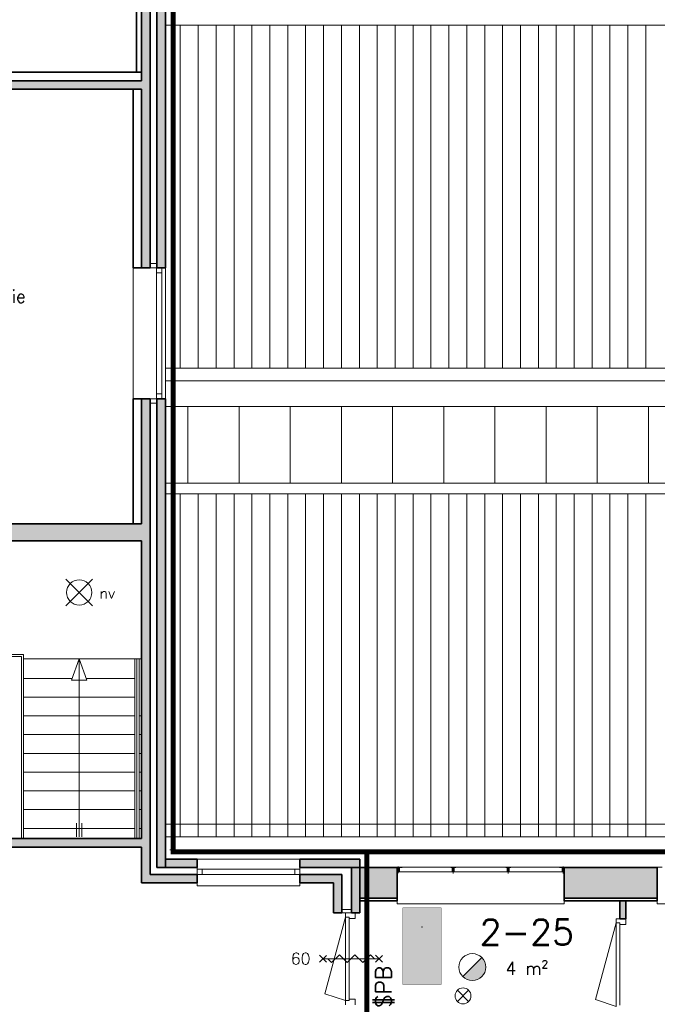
# Model space of a CAD drawing. Header units: millimetres. Extents: x -13022 to 1371524, y -38729 to 632593.
# Tile 322 of 381: x 793517 to 800996, y 581939 to 593490. Entities that reach past the tile are written whole.
import ezdxf
from ezdxf.enums import TextEntityAlignment as Align

# ---------------------------------------------------------------- set-up
doc = ezdxf.new("R2010")
doc.units = ezdxf.units.MM
doc.header["$LTSCALE"] = 35
doc.linetypes.add('AI9-LType1', pattern=[1.69333, 0.846665, -0.846665])
doc.layers.add('2D elementen', color=7, linetype='Continuous')
for name, color, linetype, lineweight in [('A LIJN 1', 1, 'Continuous', 20), ('A LIJN 2', 2, 'Continuous', 35), ('A LIJN 5', 5, 'Continuous', 13), ('A LIJN 9', 252, 'Continuous', 18), ('A OPMER', 10, 'Continuous', 50), ('Al65----_beveiliging-inst', 92, 'Continuous', 9), ('B95 tekst', 7, 'Continuous', 25), ('brandveiligheid voorzieningen', 10, 'Continuous', 9)]:
    doc.layers.add(name, color=color, linetype=linetype, lineweight=lineweight)
doc.styles.add('Algemeen', font='simplex.shx', dxfattribs={"height": 2.5})
doc.styles.get("Standard").update_dxf_attribs({"font": 'simplex.shx'})

# ---------------------------------------------------------------- blocks, each defined once
blk = doc.blocks.new('Nevenindicator')
at = {"layer": 'Al65----_beveiliging-inst', "color": 92, "ltscale": 0.7}
for p, q in [((159.19, -81.94), (161.37, -79.75)), ((159.19, -79.75), (161.37, -81.94))]:
    blk.add_line(p, q, dxfattribs=at)
blk.add_circle((160.28, -80.84), 1.55, dxfattribs=at)
blk = doc.blocks.new('Noodverlichting')
at = {"layer": 'Al65----_beveiliging-inst', "color": 92}
for p, q in [((164, -62.36), (158.75, -57.12)), ((158.75, -62.36), (164, -57.12))]:
    blk.add_line(p, q, dxfattribs=at)
blk.add_circle((161.38, -59.74), 2.47, dxfattribs=at)
at = {"layer": 'Al65----_beveiliging-inst', "color": 7, "style": 'Algemeen'}
blk.add_text('nv', height=2.063, dxfattribs=at).set_placement((165.33, -60.96))
blk = doc.blocks.new('Vluchtrichting rechtdoor of naar beneden')
at = {"layer": 'Al65----_beveiliging-inst', "linetype": 'Continuous', "true_color": 0xffffff}
h = blk.add_hatch(color=7, dxfattribs=at)
edge = h.paths.add_edge_path()
edge.add_arc((-2.1449, 5.962), 0.7575, 92.128042, 178.185477)
edge.add_arc((-2.1628, 5.9872), 0.7392, 180.090101, 191.562583)
edge.add_line((-2.887, 5.839), (-4.652, 5.839))
edge.add_line((-4.652, 5.839), (-5.698, 4.787))
edge.add_line((-5.698, 4.787), (-5.285, 4.372))
edge.add_line((-5.285, 4.372), (-4.41, 5.253))
edge.add_line((-4.41, 5.253), (-3.544, 5.253))
edge.add_line((-3.544, 5.253), (-5.527, 3.346))
edge.add_line((-5.527, 3.346), (-6.694, 3.346))
edge.add_line((-6.694, 3.346), (-6.694, 2.613))
edge.add_line((-6.694, 2.613), (-4.496, 2.613))
edge.add_line((-4.496, 2.613), (-4.136, 2.974))
edge.add_line((-4.136, 2.974), (-3.193, 2.026))
edge.add_line((-3.193, 2.026), (-3.193, 0.852))
edge.add_line((-3.193, 0.852), (-2.464, 0.852))
edge.add_line((-2.464, 0.852), (-2.464, 2.33))
edge.add_line((-2.464, 2.33), (-3.621, 3.493))
edge.add_line((-3.621, 3.493), (-3.192, 3.923))
edge.add_line((-3.192, 3.923), (-2.428, 3.154))
edge.add_line((-2.428, 3.154), (-2.033, 3.552))
edge.add_line((-2.033, 3.552), (-2.797, 4.321))
edge.add_line((-2.797, 4.321), (-2.317, 4.803))
edge.add_line((-2.317, 4.803), (-2.317, 5.267))
edge.add_line((-2.317, 5.267), (-2.173, 5.253))
edge.add_arc((-2.2013, 6.0112), 0.7587, 272.13837, 358.096609)
edge.add_arc((-2.2036, 5.9585), 0.7611, 2.072152, 87.692869)
for points in [[(1.1805, 2.889), (1.1805, 5.804), (0.5775, 5.804), (0.5775, 2.889), (-0.571, 2.889), (0.879, 1.421), (2.334, 2.889)], [(3.808, 1.106), (6.433, 1.106), (6.433, 6.344), (3.808, 6.344)]]:
    blk.add_hatch(color=7, dxfattribs=at).paths.add_polyline_path(points)
at = {"layer": 'Al65----_beveiliging-inst', "color": 7, "true_color": 0xffffff, "const_width": 0.05}
blk.add_lwpolyline([(-7.5, 0), (7.5, 0), (7.5, 7.5), (-7.5, 7.5)], close=True, dxfattribs=at)
at = {"layer": 'Al65----_beveiliging-inst', "color": 255}
blk.add_point((3.75, 3.75), dxfattribs=at)
at = {"layer": 'Al65----_beveiliging-inst', "color": 7, "true_color": 0xffffff}
blk.add_solid([(-7.5, 0), (7.5, 0), (-7.5, 7.5), (7.5, 7.5)], dxfattribs=at)
at = {"layer": 'Al65----_beveiliging-inst', "color": 92}
blk.add_solid([(-7.25, 0.25), (7.25, 0.25), (-7.25, 7.25), (7.25, 7.25)], dxfattribs=at)
blk = doc.blocks.new('Brandmelder')
at = {"layer": 'brandveiligheid voorzieningen'}
blk.add_hatch(color=256, dxfattribs=at).paths.add_polyline_path([(76.62, -89.8, 0.198912), (75.85, -87.94), (72.13, -91.66, 0.668179)])
blk.add_line((72.13, -91.66), (75.85, -87.94), dxfattribs=at)
blk.add_circle((73.99, -89.8), 2.63, dxfattribs=at)
blk = doc.blocks.new('B65BW2')
at = {"layer": 'Al65----_beveiliging-inst', "color": 10}
blk.add_line((0, -521), (0, 521), dxfattribs=at)
for points in [[(-65, 454), (66, 585)], [(64, 457), (-63, 583)], [(-65, -588), (66, -457)], [(64, -586), (-63, -459)]]:
    blk.add_lwpolyline(points, dxfattribs=at)
at = {"layer": 'Al65----_beveiliging-inst', "color": 1}
blk.add_attdef('BRANDWERENDHEID', text='', height=144, dxfattribs=at).set_placement((-135, 452), align=Align.RIGHT)
blk = doc.blocks.new('Zelfsluitende deur')
at = {"layer": 'Al65----_beveiliging-inst', "color": 10}
blk.add_line((260.94, 40.27), (250, 40.27), dxfattribs=at)
blk.add_lwpolyline([(250.91, 40.27), (251.67, 39.51), (253.19, 41.03), (254.71, 39.51), (256.23, 41.03), (257.75, 39.51), (259.27, 41.03), (260.03, 40.27)], dxfattribs=at)

msp = doc.modelspace()

# ---------------------------------------------------------------- hatches: boundary and pattern name
at = {"layer": 'A LIJN 9', "ltscale": 0.1}
h = msp.add_hatch(color=256, dxfattribs=at)
h.dxf.hatch_style = 1
h.paths.add_polyline_path([(795227.593, 601293.896), (795127.593, 601284.704), (795127.593, 590580.223), (795227.593, 590580.223)])
h = msp.add_hatch(color=256, dxfattribs=at)
h.dxf.hatch_style = 1
h.paths.add_polyline_path([(795047.593, 601096.865), (794947.592, 601087.667), (794947.592, 592874.221), (794947.592, 592774.221), (790237.171, 592774.221), (790237.171, 592674.221), (790572.171, 592674.221), (790572.171, 589110.864), (790722.172, 589110.864), (790722.172, 592674.221), (794947.593, 592674.221), (794947.593, 590580.223), (795047.593, 590580.223)])
h = msp.add_hatch(color=256, dxfattribs=at)
h.dxf.hatch_style = 1
h.paths.add_polyline_path([(795047.593, 589040.224), (794947.592, 589040.224), (794947.592, 587575.862), (790722.171, 587575.862), (790722.172, 587515.863), (790672.171, 587515.863), (790672.171, 587375.862), (790722.172, 587375.862), (794947.593, 587375.862), (794947.593, 583882.862), (792331.591, 583882.862), (792331.591, 585882.862), (792331.591, 585982.862), (790772.171, 585982.862), (790772.171, 586362.877), (790672.171, 586362.877), (790672.171, 585417.873), (790772.171, 585417.873), (790772.171, 585882.862), (792231.591, 585882.862), (792231.591, 583882.862), (790772.171, 583882.862), (790772.171, 584407.858), (790672.171, 584407.858), (790672.171, 583782.862), (794947.593, 583782.862), (794947.593, 583362.862), (795047.593, 583362.861), (795597.593, 583362.862), (795597.593, 583462.863), (795047.593, 583462.863)])
h = msp.add_hatch(color=256, dxfattribs=at)
h.dxf.hatch_style = 1
h.paths.add_polyline_path([(795597.593, 583642.866), (795227.593, 583642.866), (795227.606, 583542.866), (795597.593, 583542.866)])
h.paths.add_polyline_path([(795227.593, 589040.224), (795127.593, 589040.224), (795127.593, 583542.866), (795227.593, 583542.866)])
h = msp.add_hatch(color=256, dxfattribs=at)
h.dxf.hatch_style = 1
h.paths.add_polyline_path([(797407.592, 583542.866), (797407.592, 583012.861), (797507.592, 583012.861), (797507.592, 583542.866), (797507.592, 583542.866)])
h.paths.add_polyline_path([(797507.592, 583642.866), (796802.592, 583642.866), (796802.592, 583542.866), (797507.592, 583542.866)])
h.paths.add_polyline_path([(797297.592, 583462.863), (797197.592, 583462.863), (796802.592, 583462.863), (796802.592, 583362.862), (797197.592, 583362.862), (797197.592, 583012.861), (797297.592, 583012.861)])
h = msp.add_hatch(color=256, dxfattribs=at)
h.dxf.hatch_style = 1
h.paths.add_polyline_path([(799905.364, 583542.869), (799905.364, 583182.87), (800996.367, 583182.87), (800996.367, 583542.869)])
h.paths.add_polyline_path([(800556.361, 582942.86), (800626.36, 582942.86), (800626.36, 583152.862), (800556.361, 583152.862)])
h.paths.add_polyline_path([(797507.592, 583542.866), (797507.592, 583182.866), (797946.364, 583182.866), (797946.364, 583542.866)])

# ---------------------------------------------------------------- linework, layer by layer
at = {"layer": '2D elementen', "color": 3, "linetype": 'Continuous', "lineweight": 0}
msp.add_line((797507.592, 583542.866), (797507.592, 583182.866), dxfattribs=at)
at = {"layer": 'A LIJN 1', "linetype": 'Continuous'}
for p, q in [((836844.503, 593427.85), (795227.593, 593427.85)), ((814653.452, 589402.849), (795227.593, 589402.849)), ((837213.114, 589252.851), (795227.593, 589252.851)), ((795227.593, 588952.852), (814653.452, 588952.852)), ((795491.378, 588952.852), (795491.378, 588052.85)), ((796091.376, 588952.852), (796091.376, 588052.85)), ((796691.374, 588952.852), (796691.374, 588052.85)), ((797291.373, 588952.852), (797291.373, 588052.85)), ((797891.371, 588952.852), (797891.371, 588052.85)), ((798491.37, 588952.852), (798491.37, 588052.85)), ((799091.368, 588952.852), (799091.368, 588052.85)), ((799691.367, 588952.852), (799691.367, 588052.85)), ((800291.365, 588952.852), (800291.365, 588052.85)), ((800891.364, 588952.852), (800891.364, 588052.85)), ((795227.593, 588052.851), (837319.063, 588052.851)), ((837330.099, 587927.851), (795227.593, 587927.851)), ((792331.592, 586042.861), (793562.591, 586042.861)), ((793562.591, 583882.862), (793562.591, 586042.861)), ((793537.591, 586017.861), (792331.591, 586017.861)), ((793537.592, 586017.861), (793537.591, 583882.862)), ((793562.591, 585992.861), (794867.591, 585992.861)), ((794124.099, 585742.861), (794215.094, 585992.861)), ((794215.091, 583902.851), (794215.091, 585992.861)), ((794215.094, 585992.861), (794306.086, 585742.861)), ((794867.591, 585992.861), (794867.591, 583882.862)), ((794867.592, 585992.861), (794947.592, 585992.861)), ((794892.591, 585992.861), (794892.591, 583882.862)), ((794917.591, 583882.862), (794917.591, 585992.861)), ((793562.592, 585762.865), (794131.381, 585762.865)), ((794306.086, 585742.861), (794124.099, 585742.861)), ((794298.805, 585762.865), (794867.591, 585762.865)), ((793562.592, 585542.863), (794867.591, 585542.863)), ((793562.592, 585322.861), (794867.591, 585322.861)), ((794917.591, 585322.861), (794947.591, 585322.861)), ((793562.592, 585102.858), (794867.591, 585102.858)), ((794917.591, 585102.859), (794947.591, 585102.859)), ((794867.591, 584882.858), (793562.592, 584882.858)), ((794917.591, 584882.858), (794947.591, 584882.858)), ((794867.591, 584662.857), (793562.592, 584662.857)), ((794917.591, 584662.857), (794947.591, 584662.857)), ((794867.591, 584442.856), (793562.592, 584442.856)), ((794917.591, 584442.856), (794947.591, 584442.856)), ((794867.591, 584222.854), (793562.592, 584222.854)), ((794917.591, 584222.854), (794947.591, 584222.854)), ((794185.091, 583902.842), (794185.091, 584062.84)), ((794245.091, 583902.842), (794245.091, 584062.84)), ((794867.591, 584002.853), (793562.592, 584002.853)), ((794917.591, 584002.853), (794947.591, 584002.853)), ((834649.37, 584052.852), (795227.593, 584052.852)), ((814653.452, 583902.849), (795227.593, 583902.849)), ((837619.482, 583752.851), (795277.592, 583752.851))]:
    msp.add_line(p, q, dxfattribs=at)
at = {"layer": 'A LIJN 2'}
for p, q in [((795127.593, 601284.826), (795127.593, 590580.223)), ((795227.593, 601293.907), (795227.593, 590580.223)), ((795047.593, 601197.168), (795047.593, 590580.223)), ((794947.592, 592874.221), (794947.592, 601087.667)), ((794887.592, 592874.221), (794887.592, 601021.972)), ((794947.592, 592874.221), (790237.171, 592874.221)), ((794947.592, 592874.221), (794947.592, 592774.221)), ((790237.171, 592774.221), (794947.593, 592774.221)), ((794947.592, 592774.221), (790237.171, 592774.221)), ((790722.172, 592674.221), (794947.593, 592674.221)), ((794847.593, 590580.223), (794847.593, 592674.221)), ((794947.592, 590580.223), (794947.592, 592674.221)), ((794947.593, 590580.223), (794947.593, 592674.221)), ((794947.592, 590580.223), (794847.593, 590580.223)), ((794947.593, 590580.223), (795047.593, 590580.223)), ((795227.593, 590580.223), (795127.593, 590580.223)), ((794847.593, 587575.862), (794847.593, 589040.224)), ((794947.592, 589040.224), (794847.593, 589040.224)), ((794947.592, 587575.862), (794947.592, 589040.224)), ((794947.593, 589040.224), (795047.593, 589040.224)), ((795047.593, 583462.863), (795047.593, 589040.224)), ((795127.593, 589040.224), (795127.593, 583542.866)), ((795227.593, 589040.224), (795127.593, 589040.224)), ((795227.593, 589040.224), (795227.593, 583542.866)), ((790722.172, 587575.862), (794947.593, 587575.862)), ((790722.172, 587375.862), (794947.593, 587375.862)), ((794947.593, 583882.862), (794947.593, 587375.862)), ((792331.591, 583882.862), (794947.593, 583882.862)), ((790672.171, 583782.862), (794947.593, 583782.862)), ((794947.593, 583362.862), (794947.593, 583782.862)), ((795597.593, 583642.866), (795227.593, 583642.866)), ((795227.606, 583542.866), (795227.593, 583642.866)), ((795597.593, 583542.866), (795597.593, 583642.866)), ((797507.592, 583642.866), (796802.592, 583642.866)), ((796802.592, 583542.866), (796802.592, 583642.866)), ((797507.592, 583542.866), (797507.592, 583642.866)), ((795227.593, 583542.866), (795127.593, 583542.866)), ((795597.593, 583542.866), (795227.606, 583542.866)), ((797507.592, 583542.866), (796802.592, 583542.866)), ((797407.592, 583012.861), (797407.592, 583542.866)), ((797507.592, 583542.866), (797946.364, 583542.866)), ((797507.592, 583012.861), (797507.592, 583542.866)), ((797946.364, 583542.866), (797946.364, 583182.866)), ((799905.364, 583542.869), (800996.367, 583542.869)), ((799905.364, 583182.87), (799905.364, 583542.869)), ((800996.367, 583182.87), (800996.367, 583542.869)), ((795047.593, 583462.863), (795597.593, 583462.863)), ((795597.593, 583362.862), (795597.593, 583462.863)), ((796802.592, 583462.863), (797197.592, 583462.863)), ((796802.592, 583362.862), (796802.592, 583462.863)), ((797197.592, 583462.863), (797297.592, 583462.863)), ((797297.592, 583462.863), (797297.592, 583012.861)), ((794947.593, 583362.862), (795047.593, 583362.861)), ((795047.593, 583362.862), (795597.593, 583362.862)), ((796802.592, 583362.862), (797197.592, 583362.862)), ((797197.592, 583012.861), (797197.592, 583362.862)), ((797507.592, 583182.866), (797946.364, 583182.866)), ((797507.592, 583152.862), (797946.364, 583152.862)), ((797946.364, 583152.862), (797946.364, 583182.866)), ((799905.364, 583182.87), (799905.364, 583152.862)), ((799905.364, 583182.87), (800996.367, 583182.87)), ((799905.364, 583152.862), (800996.367, 583152.862)), ((800556.361, 583152.862), (800556.361, 582942.86)), ((800626.36, 583152.862), (800626.36, 582942.86)), ((800996.367, 583152.862), (800996.367, 583182.87)), ((797197.592, 583012.861), (797297.592, 583012.861)), ((797507.592, 583012.861), (797407.592, 583012.861)), ((800626.36, 582942.86), (800556.361, 582942.86))]:
    msp.add_line(p, q, dxfattribs=at)
at = {"layer": 'A LIJN 5', "linetype": 'Continuous'}
for p, q in [((794847.593, 589040.224), (794847.593, 590580.223)), ((795047.593, 590630.22), (795127.593, 590630.22)), ((795047.593, 590580.223), (795127.593, 590580.223)), ((795227.593, 589040.224), (795227.593, 590580.223)), ((795122.593, 590520.223), (795122.593, 589100.223)), ((795182.592, 589100.223), (795182.592, 590520.223)), ((795047.593, 589040.224), (795127.593, 589040.224)), ((795047.593, 588990.223), (795127.593, 588990.223)), ((795597.593, 583642.862), (796802.592, 583642.862)), ((795597.593, 583522.863), (795597.593, 583542.866)), ((795657.592, 583522.863), (796742.592, 583522.863)), ((796802.592, 583522.863), (796802.592, 583542.866)), ((797958.366, 583475.605), (797958.366, 583554.085)), ((798591.362, 583490.869), (797970.367, 583490.869)), ((797988.372, 583545.87), (798573.364, 583545.87)), ((798603.363, 583553.295), (798603.363, 583471.426)), ((799236.362, 583490.869), (798615.364, 583490.869)), ((798633.361, 583545.87), (799218.364, 583545.87)), ((799248.363, 583553.295), (799248.363, 583471.426)), ((799881.362, 583490.869), (799260.364, 583490.869)), ((799848.365, 583545.87), (799278.361, 583545.87)), ((799893.363, 583473.984), (799893.363, 583556.326)), ((795657.592, 583462.863), (796742.592, 583462.863)), ((795597.593, 583362.862), (795597.593, 583327.862)), ((795597.593, 583327.862), (796802.592, 583327.862)), ((796802.592, 583327.862), (796802.592, 583362.862)), ((797946.364, 583152.862), (797946.364, 583117.862)), ((799905.364, 583152.862), (799905.364, 583117.862)), ((800996.367, 583152.862), (800996.367, 583117.862)), ((797297.592, 583052.862), (797407.592, 583052.862)), ((797946.364, 583117.862), (799905.364, 583117.862)), ((800996.367, 583117.862), (802955.367, 583117.862)), ((797096.559, 582063.316), (797337.592, 582962.862)), ((797297.592, 583012.861), (797367.592, 583012.861)), ((797337.592, 582962.86), (797337.592, 581982.861)), ((797382.592, 582945.86), (797382.592, 581999.862)), ((800271.328, 581993.316), (800512.361, 582892.861)), ((800512.361, 582892.859), (800512.361, 581912.861)), ((800557.36, 582875.859), (800557.36, 581929.861)), ((797337.592, 581982.861), (797096.559, 582063.316)), ((800512.361, 581912.861), (800271.328, 581993.316))]:
    msp.add_line(p, q, dxfattribs=at)
for points in [[(795122.593, 590580.223), (795182.592, 590580.223), (795182.592, 590520.223), (795122.593, 590520.223)], [(795122.593, 589040.224), (795182.592, 589040.224), (795182.592, 589100.223), (795122.593, 589100.223)], [(795597.593, 583522.863), (795657.592, 583522.863), (795657.592, 583462.863), (795597.593, 583462.863)], [(796742.593, 583522.863), (796802.592, 583522.863), (796802.592, 583462.863), (796742.593, 583462.863)], [(798612.365, 583542.869), (798594.36, 583542.869), (798594.36, 583493.87), (798612.365, 583493.87)], [(799257.358, 583542.869), (799239.36, 583542.869), (799239.36, 583493.87), (799257.358, 583493.87)], [(799902.366, 583542.869), (799884.368, 583542.869), (799884.368, 583493.87), (799902.366, 583493.87)]]:
    msp.add_3dface(points, dxfattribs=at)
for points, invisible_edges in [([(797913.368, 583542.869), (797946.365, 583542.869), (797913.368, 583545.87)], 2), ([(797913.368, 583545.87), (797949.363, 583542.869), (797967.368, 583542.869)], 13), ([(798003.364, 583545.87), (797913.368, 583545.87), (797967.368, 583542.869)], 14), ([(797949.363, 583493.87), (797949.363, 583542.869), (797946.365, 583542.869)], 14), ([(797949.363, 583493.87), (797946.365, 583542.869), (797946.365, 583490.869)], 13), ([(797949.363, 583493.87), (797946.365, 583490.869), (797967.368, 583493.87)], 3), ([(797946.365, 583490.869), (797970.367, 583490.869), (797967.368, 583493.87)], 14), ([(797970.367, 583542.869), (797967.368, 583542.869), (797967.368, 583493.87)], 13), ([(797970.367, 583490.869), (797970.367, 583542.869), (797967.368, 583493.87)], 14), ([(798003.364, 583545.87), (797970.367, 583542.869), (798003.364, 583542.869)], 1), ([(798573.364, 583545.87), (798573.364, 583542.869), (798591.362, 583542.869)], 12), ([(798573.364, 583545.87), (798594.36, 583542.869), (798633.361, 583545.87)], 3), ([(798594.36, 583493.87), (798591.362, 583542.869), (798591.362, 583490.869)], 13), ([(798594.36, 583493.87), (798594.36, 583542.869), (798591.362, 583542.869)], 14), ([(798594.36, 583493.87), (798591.362, 583490.869), (798612.365, 583493.87)], 3), ([(798591.362, 583490.869), (798615.364, 583490.869), (798612.365, 583493.87)], 14), ([(798633.361, 583545.87), (798594.36, 583542.869), (798612.365, 583542.869)], 13), ([(798615.364, 583542.869), (798612.365, 583542.869), (798612.365, 583493.87)], 13), ([(798615.364, 583490.869), (798615.364, 583542.869), (798612.365, 583493.87)], 14), ([(798615.364, 583542.869), (798633.361, 583542.869), (798633.361, 583545.87)], 12), ([(799218.364, 583545.87), (799239.36, 583542.869), (799257.358, 583542.869)], 13), ([(799218.364, 583545.87), (799257.358, 583542.869), (799278.361, 583545.87)], 3), ([(799236.362, 583542.869), (799218.364, 583545.87), (799218.364, 583542.869)], 1), ([(799236.362, 583542.869), (799236.362, 583490.869), (799239.36, 583493.87)], 14), ([(799236.362, 583542.869), (799239.36, 583493.87), (799239.36, 583542.869)], 13), ([(799236.362, 583490.869), (799260.364, 583490.869), (799257.358, 583493.87)], 14), ([(799239.36, 583493.87), (799236.362, 583490.869), (799257.358, 583493.87)], 3), ([(799260.364, 583490.869), (799260.364, 583542.869), (799257.358, 583493.87)], 14), ([(799260.364, 583542.869), (799257.358, 583542.869), (799257.358, 583493.87)], 13), ([(799260.364, 583542.869), (799278.361, 583542.869), (799278.361, 583545.87)], 12), ([(799848.365, 583545.87), (799848.365, 583542.869), (799881.362, 583542.869)], 12), ([(799938.361, 583545.87), (799848.365, 583545.87), (799884.368, 583542.869)], 14), ([(799881.362, 583542.869), (799884.368, 583493.87), (799884.368, 583542.869)], 13), ([(799881.362, 583542.869), (799881.362, 583490.869), (799884.368, 583493.87)], 14), ([(799881.362, 583490.869), (799905.364, 583490.869), (799884.368, 583493.87)], 14), ([(799902.366, 583542.869), (799938.361, 583545.87), (799884.368, 583542.869)], 3), ([(799902.366, 583493.87), (799884.368, 583493.87), (799905.364, 583490.869)], 14), ([(799902.366, 583493.87), (799905.364, 583490.869), (799905.364, 583542.869)], 13), ([(799902.366, 583542.869), (799902.366, 583493.87), (799905.364, 583542.869)], 14), ([(799938.361, 583545.87), (799905.364, 583542.869), (799938.361, 583542.869)], 1), ([(801053.367, 583545.87), (800963.37, 583545.87), (800999.366, 583542.869)], 14), ([(800996.368, 583542.869), (800963.37, 583545.87), (800963.37, 583542.869)], 1), ([(797382.592, 582962.86), (797337.591, 582962.86), (797337.591, 583012.861)], 12), ([(797382.592, 582962.86), (797337.591, 583012.861), (797451.592, 583012.861)], 13), ([(797382.592, 582962.86), (797451.592, 583012.861), (797451.592, 582945.86)], 13), ([(797382.592, 582962.86), (797451.592, 582945.86), (797382.592, 582945.86)], 1), ([(800557.36, 582892.859), (800512.36, 582892.859), (800512.36, 582942.86)], 12), ([(800557.36, 582892.859), (800512.36, 582942.86), (800626.36, 582942.86)], 13), ([(800557.36, 582892.859), (800626.36, 582942.86), (800626.36, 582875.859)], 13), ([(800557.36, 582892.859), (800626.36, 582875.859), (800557.36, 582875.859)], 1), ([(797337.591, 581932.862), (797382.592, 581982.861), (797337.591, 581982.861)], 1), ([(797451.592, 581999.862), (797382.592, 581982.861), (797451.592, 581932.862)], 3), ([(797382.592, 581999.862), (797382.592, 581982.861), (797451.592, 581999.862)], 2)]:
    msp.add_3dface(points, dxfattribs=dict(at, invisible_edges=invisible_edges))
at = {"layer": 'A LIJN 9', "linetype": 'Continuous'}
for p, q in [((795401.45, 593427.85), (795401.45, 589402.849)), ((795611.449, 593427.85), (795611.449, 589402.849)), ((795821.448, 593427.85), (795821.448, 589402.849)), ((796031.447, 593427.85), (796031.447, 589402.849)), ((796241.446, 593427.85), (796241.446, 589402.849)), ((796451.445, 593427.85), (796451.445, 589402.849)), ((796661.444, 593427.85), (796661.444, 589402.849)), ((796871.443, 593427.85), (796871.443, 589402.849)), ((797081.442, 593427.85), (797081.442, 589402.849)), ((797291.442, 593427.85), (797291.442, 589402.849)), ((797501.441, 593427.85), (797501.441, 589402.849)), ((797711.44, 593427.85), (797711.44, 589402.849)), ((797921.439, 593427.85), (797921.439, 589402.849)), ((798131.438, 593427.85), (798131.438, 589402.849)), ((798341.437, 593427.85), (798341.437, 589402.849)), ((798551.436, 593427.85), (798551.436, 589402.849)), ((798761.435, 593427.85), (798761.435, 589402.849)), ((798971.434, 593427.85), (798971.434, 589402.849)), ((799181.433, 593427.85), (799181.433, 589402.849)), ((799391.432, 593427.85), (799391.432, 589402.849)), ((799601.431, 593427.85), (799601.431, 589402.849)), ((799811.431, 593427.85), (799811.431, 589402.849)), ((800021.43, 593427.85), (800021.43, 589402.849)), ((800231.429, 593427.85), (800231.429, 589402.849)), ((800441.428, 593427.85), (800441.428, 589402.849)), ((800651.427, 593427.85), (800651.427, 589402.849)), ((800861.426, 593427.85), (800861.426, 589402.849)), ((795401.45, 587927.85), (795401.45, 583902.849)), ((795611.449, 587927.85), (795611.449, 583902.849)), ((795821.448, 587927.85), (795821.448, 583902.849)), ((796031.447, 587927.85), (796031.447, 583902.849)), ((796241.446, 587927.85), (796241.446, 583902.849)), ((796451.445, 587927.85), (796451.445, 583902.849)), ((796661.444, 587927.85), (796661.444, 583902.849)), ((796871.443, 587927.85), (796871.443, 583902.849)), ((797081.442, 587927.85), (797081.442, 583902.849)), ((797291.442, 587927.85), (797291.442, 583902.849)), ((797501.441, 587927.85), (797501.441, 583902.849)), ((797711.44, 587927.85), (797711.44, 583902.849)), ((797921.439, 587927.85), (797921.439, 583902.849)), ((798131.438, 587927.85), (798131.438, 583902.849)), ((798341.437, 587927.85), (798341.437, 583902.849)), ((798551.436, 587927.85), (798551.436, 583902.849)), ((798761.435, 587927.85), (798761.435, 583902.849)), ((798971.434, 587927.85), (798971.434, 583902.849)), ((799181.433, 587927.85), (799181.433, 583902.849)), ((799391.432, 587927.85), (799391.432, 583902.849)), ((799601.431, 587927.85), (799601.431, 583902.849)), ((799811.431, 587927.85), (799811.431, 583902.849)), ((800021.43, 587927.85), (800021.43, 583902.849)), ((800231.429, 587927.85), (800231.429, 583902.849)), ((800441.428, 587927.85), (800441.428, 583902.849)), ((800651.427, 587927.85), (800651.427, 583902.849)), ((800861.426, 587927.85), (800861.426, 583902.849))]:
    msp.add_line(p, q, dxfattribs=at)
at = {"layer": 'Al65----_beveiliging-inst', "color": 92, "linetype": 'AI9-LType1', "lineweight": 0, "ltscale": 0.1, "const_width": 60, "flags": 128}
for points in [[(793810.213, 602469.143), (795317.528, 601220.262), (795317.528, 583726.265), (797590.394, 583726.265), (797590.394, 570662.839)], [(797590.394, 583726.265), (834603.786, 583726.265), (834603.786, 582284.76), (839074.032, 582284.76)]]:
    msp.add_lwpolyline(points, dxfattribs=at)

# ---------------------------------------------------------------- block references
at = {"ltscale": 0.1, "xscale": 60, "yscale": 60, "zscale": 60}
for name, p in [('Noodverlichting', (784532.51, 590355.334)), ('Zelfsluitende deur', (782075.545, 580056.875))]:
    msp.add_blockref(name, p, dxfattribs=at)
at = {"layer": 'A OPMER', "ltscale": 0.1, "xscale": 60, "yscale": 60, "zscale": 60, "rotation": 89.99999999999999}
msp.add_blockref('Vluchtrichting rechtdoor of naar beneden', (798460.411, 582619.629), dxfattribs=at)
at = {"layer": 'Al65----_beveiliging-inst', "ltscale": 0.7}
ref = msp.add_blockref('B65BW2', (797402.778, 582472.861), dxfattribs=dict(at, xscale=0.6300000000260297, yscale=0.6300000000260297, zscale=0.6300000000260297, rotation=90))
ref.add_attrib('BRANDWERENDHEID', '60', dxfattribs={"color": 2, "height": 135, "style": 'Algemeen'}).set_placement((796928.776, 582405.961), align=Align.RIGHT)
at = {"layer": 'Al65----_beveiliging-inst', "xscale": 60, "yscale": 60, "zscale": 60}
for name, p in [('Brandmelder', (794387.448, 587763.098)), ('Nevenindicator', (789100.899, 586887.599))]:
    msp.add_blockref(name, p, dxfattribs=at)

# ---------------------------------------------------------------- texts
at = {"layer": 'B95 tekst', "char_height": 300, "width": 4383.91272, "attachment_point": 2, "style": 'Algemeen'}
for s, insert in [('\\pt3600;2-03\\P{\\H0.5x;\\C1;industriefunctie\\P\\ptz;\\C256;21,1 m²}', (792820.536, 590819.074)), ('\\pt3600;2-25{\\H0.5x;\\C1;\\P\\ptz;\\C256;4 m²}', (799465.389, 582935.403))]:
    msp.add_mtext(s, dxfattribs=dict(at, insert=insert))
at = {"layer": 'brandveiligheid voorzieningen', "lineweight": 0, "style": 'Algemeen'}
msp.add_text('$PB', height=185.6478, rotation=90, dxfattribs=at).set_placement((797876.899, 581895.285))

doc.saveas('drawing.dxf')
